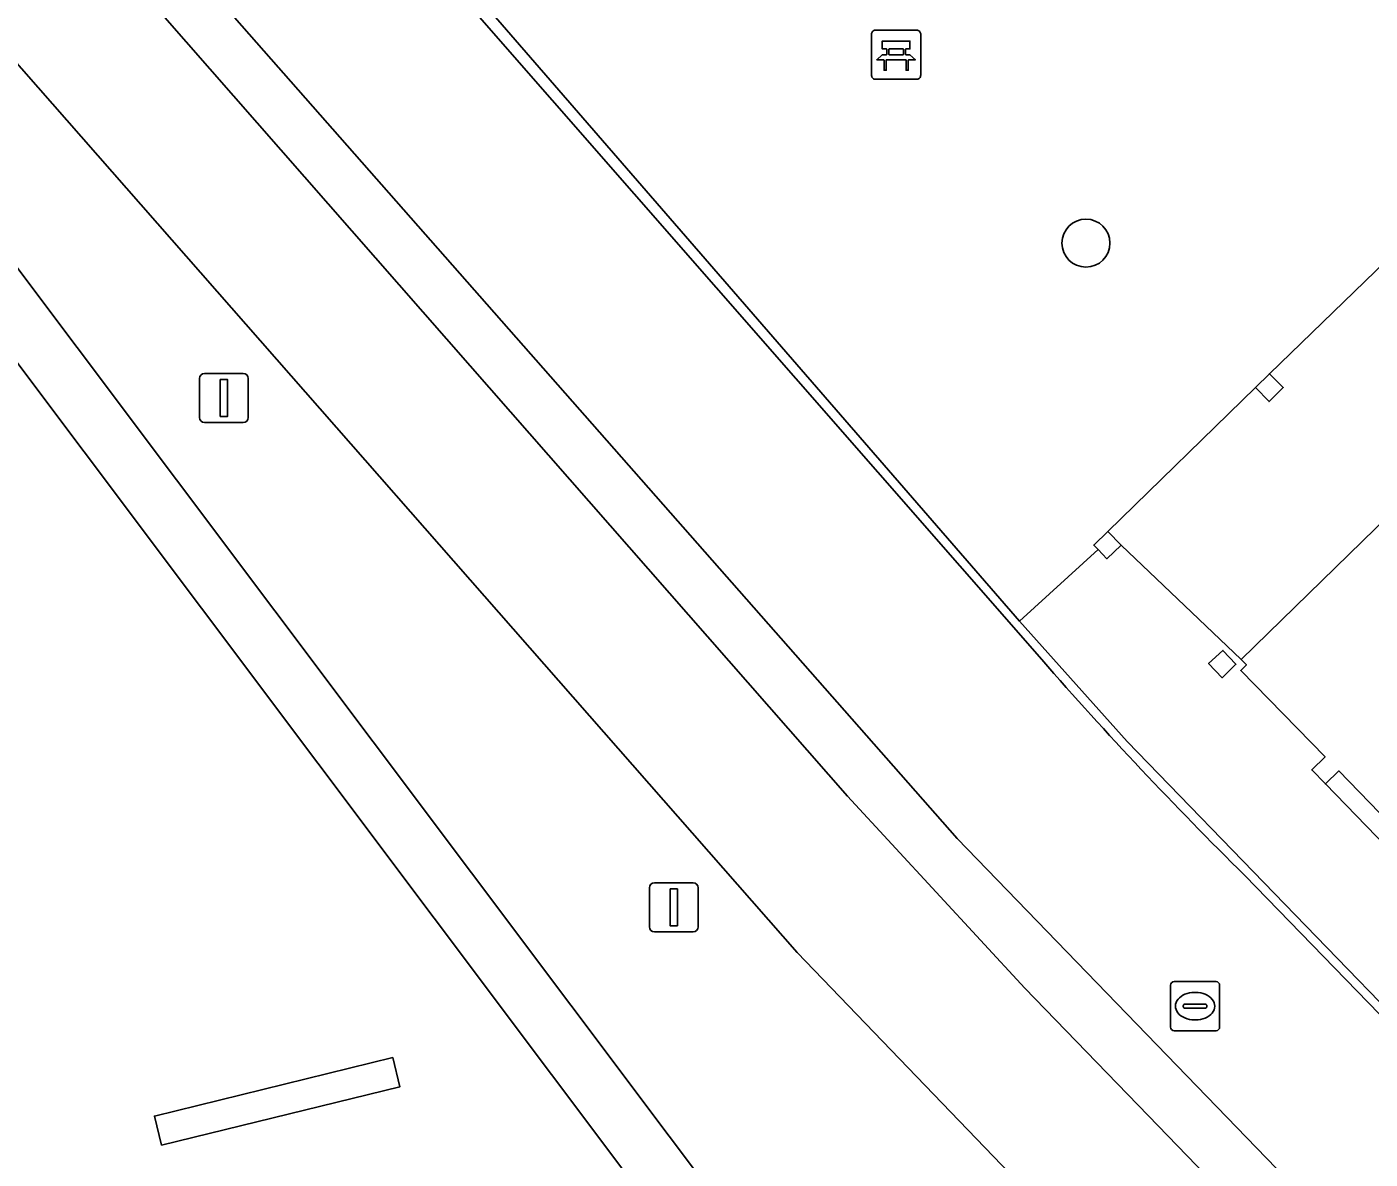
# Model space of a CAD drawing. Extents: x 161087 to 161926, y 382572 to 383873.
# Drawn here: x 161426.69 to 161454.07, y 383117.95 to 383141.02 of the extents above; entities that cross this region are included whole.
import ezdxf

# ---------------------------------------------------------------- set-up
doc = ezdxf.new("R2010")
doc.units = 0
for name, color, linetype in [('IMGEO_Bank', 7, 'Continuous'), ('IMGEO_Boom', 7, 'Continuous'), ('IMGEO_Lichtmast', 7, 'Continuous'), ('IMGEO_Lijnafwatering', 7, 'Continuous'), ('IMGEO_Pand', 7, 'Continuous'), ('IMGEO_Rioolput', 7, 'Continuous'), ('IMGEO_Voetgangersgebied_gesloten', 7, 'Continuous'), ('IMGEO_Voetgangersgebied_open', 7, 'Continuous'), ('IMGEO_Voetpad_op_trap', 7, 'Continuous')]:
    doc.layers.add(name, color=color, linetype=linetype)

msp = doc.modelspace()

# ---------------------------------------------------------------- linework, layer by layer
at = {"layer": 'IMGEO_Bank'}
for p, q in [((161443.907, 383140.032), (161443.907, 383140.873)), ((161443.907, 383140.873), (161443.907, 383140.032)), ((161443.982, 383140.957), (161444.823, 383140.957)), ((161444.823, 383140.957), (161443.982, 383140.957)), ((161444.907, 383140.882), (161444.907, 383140.041)), ((161444.907, 383140.041), (161444.907, 383140.882)), ((161444.216, 383140.463), (161444.216, 383140.569)), ((161444.26, 383140.569), (161444.26, 383140.463)), ((161444.548, 383140.575), (161444.266, 383140.575)), ((161444.554, 383140.463), (161444.554, 383140.569)), ((161444.598, 383140.569), (161444.598, 383140.463)), ((161444.604, 383140.355), (161444.211, 383140.355)), ((161444.266, 383140.457), (161444.548, 383140.457)), ((161444.832, 383139.957), (161443.991, 383139.957)), ((161443.991, 383139.957), (161444.832, 383139.957))]:
    msp.add_line(p, q, dxfattribs=at)
for points in [[(161444.21, 383140.575), (161444.124, 383140.575), (161444.124, 383140.736), (161444.687, 383140.736), (161444.687, 383140.575), (161444.604, 383140.575)], [(161444.154, 383140.355), (161444.012, 383140.355), (161444.124, 383140.457), (161444.21, 383140.457)], [(161444.204, 383140.348), (161444.204, 383140.141), (161444.161, 383140.141), (161444.161, 383140.348)], [(161444.604, 383140.457), (161444.687, 383140.457), (161444.799, 383140.355), (161444.66, 383140.355)], [(161444.654, 383140.348), (161444.654, 383140.141), (161444.61, 383140.141), (161444.61, 383140.348)]]:
    msp.add_lwpolyline(points, dxfattribs=at)
for centre, radius, start, end in [((161443.985, 383140.879), 0.0779, 92.4484, 184.2845), ((161443.985, 383140.879), 0.0779, 92.4484, 184.2845), ((161444.829, 383140.879), 0.0779, 2.4484, 94.2845), ((161444.829, 383140.879), 0.0779, 2.4484, 94.2845), ((161444.209, 383140.568), 0.00671, 2.8957, 87.1043), ((161444.266, 383140.568), 0.00671, 92.8957, 177.1043), ((161444.548, 383140.568), 0.00671, 2.8957, 87.1043), ((161444.605, 383140.568), 0.00671, 92.8957, 177.1043), ((161444.154, 383140.348), 0.00671, 2.8957, 87.1043), ((161444.211, 383140.348), 0.00671, 92.8957, 177.1043), ((161444.209, 383140.464), 0.00671, 272.8957, 357.1043), ((161444.266, 383140.464), 0.00671, 182.8957, 267.1043), ((161444.548, 383140.464), 0.00671, 272.8957, 357.1043), ((161444.605, 383140.464), 0.00671, 182.8957, 267.1043), ((161444.603, 383140.348), 0.00671, 2.8957, 87.1043), ((161444.66, 383140.348), 0.00671, 92.8957, 177.1043), ((161443.985, 383140.035), 0.0779, 182.4484, 274.2845), ((161443.985, 383140.035), 0.0779, 182.4484, 274.2845), ((161444.829, 383140.035), 0.0779, 272.4484, 4.2845), ((161444.829, 383140.035), 0.0779, 272.4484, 4.2845)]:
    msp.add_arc(centre, radius, start, end, dxfattribs=at)
at = {"layer": 'IMGEO_Boom'}
msp.add_circle((161448.275, 383136.617), 0.489, dxfattribs=at)
at = {"layer": 'IMGEO_Lichtmast'}
for p, q in [((161430.312, 383133.961), (161431.102, 383133.961)), ((161431.102, 383133.961), (161430.312, 383133.961)), ((161430.212, 383133.061), (161430.212, 383133.861)), ((161430.212, 383133.861), (161430.212, 383133.061)), ((161431.202, 383133.861), (161431.202, 383133.061)), ((161431.202, 383133.061), (161431.202, 383133.861)), ((161431.102, 383132.961), (161430.312, 383132.961)), ((161430.312, 383132.961), (161431.102, 383132.961)), ((161439.48, 383123.582), (161440.27, 383123.582)), ((161440.27, 383123.582), (161439.48, 383123.582)), ((161439.38, 383122.682), (161439.38, 383123.482)), ((161439.38, 383123.482), (161439.38, 383122.682)), ((161440.37, 383123.482), (161440.37, 383122.682)), ((161440.37, 383122.682), (161440.37, 383123.482)), ((161440.27, 383122.582), (161439.48, 383122.582)), ((161439.48, 383122.582), (161440.27, 383122.582))]:
    msp.add_line(p, q, dxfattribs=at)
for points in [[(161430.632, 383133.836), (161430.782, 383133.836), (161430.782, 383133.086), (161430.632, 383133.086), (161430.632, 383133.836)], [(161439.8, 383123.457), (161439.95, 383123.457), (161439.95, 383122.707), (161439.8, 383122.707), (161439.8, 383123.457)]]:
    msp.add_lwpolyline(points, dxfattribs=at)
for centre, start, end in [((161430.312, 383133.861), 90, 180), ((161430.312, 383133.861), 90, 180), ((161431.102, 383133.861), 0, 90), ((161431.102, 383133.861), 360, 90), ((161430.312, 383133.061), 180, 270), ((161430.312, 383133.061), 180, 270), ((161431.102, 383133.061), 270, 0), ((161431.102, 383133.061), 270, 0), ((161439.48, 383123.482), 90, 180), ((161439.48, 383123.482), 90, 180), ((161440.27, 383123.482), 0, 90), ((161440.27, 383123.482), 360, 90), ((161439.48, 383122.682), 180, 270), ((161439.48, 383122.682), 180, 270), ((161440.27, 383122.682), 270, 0), ((161440.27, 383122.682), 270, 0)]:
    msp.add_arc(centre, 0.1, start, end, dxfattribs=at)
at = {"layer": 'IMGEO_Lijnafwatering'}
for points in [[(161435.729, 383134.119), (161426.564, 383144.578), (161424.281, 383147.183)], [(161447.373, 383128.131), (161435.723, 383141.441)], [(161449.541, 383118.836), (161447.027, 383121.436), (161443.415, 383125.348), (161435.729, 383134.119)], [(161451.512, 383123.733), (161458.366, 383116.673)], [(161466.769, 383101.02), (161449.541, 383118.836)]]:
    msp.add_lwpolyline(points, dxfattribs=at)
msp.add_arc((161507.721, 383180.779), 80.086, 221.10138, 225.42315, dxfattribs=at)
at = {"layer": 'IMGEO_Pand'}
for points in [[(161452.294, 383133.675), (161452.014, 383133.957), (161451.728, 383133.672), (161452.008, 383133.39)], [(161448.721, 383130.742), (161448.433, 383130.465), (161448.521, 383130.376), (161448.703, 383130.185), (161448.99, 383130.462)], [(161451.067, 383128.319), (161450.773, 383128.048), (161451.051, 383127.762), (161451.331, 383128.034)]]:
    msp.add_lwpolyline(points, close=True, dxfattribs=at)
msp.add_lwpolyline([(161455.276, 383131.878), (161451.438, 383128.135), (161451.546, 383128.025), (161451.429, 383127.911), (161453.148, 383126.147), (161452.875, 383125.882), (161453.153, 383125.596), (161453.426, 383125.861), (161455.093, 383124.144)], dxfattribs=at)
at = {"layer": 'IMGEO_Rioolput'}
for p, q in [((161449.998, 383120.642), (161449.998, 383121.494)), ((161450.073, 383121.568), (161450.925, 383121.568)), ((161450.486, 383121.348), (161450.511, 383121.348)), ((161450.999, 383121.494), (161450.999, 383120.642)), ((161450.257, 383121.062), (161450.257, 383121.074)), ((161450.3, 383121.111), (161450.698, 383121.111)), ((161450.741, 383121.074), (161450.741, 383121.062)), ((161450.695, 383121.025), (161450.297, 383121.025)), ((161450.509, 383120.788), (161450.484, 383120.788)), ((161450.925, 383120.568), (161450.073, 383120.568))]:
    msp.add_line(p, q, dxfattribs=at)
for points in [[(161449.998, 383120.642), (161449.998, 383121.494)], [(161450.073, 383121.568), (161450.925, 383121.568)], [(161450.999, 383121.494), (161450.999, 383120.642)], [(161450.925, 383120.568), (161450.073, 383120.568)]]:
    msp.add_lwpolyline(points, dxfattribs=at)
for centre, radius, start, end in [((161450.075, 383121.492), 0.0765, 91.552, 178.448), ((161450.075, 383121.492), 0.0765, 91.552, 178.448), ((161450.923, 383121.492), 0.0765, 1.552, 88.448), ((161450.923, 383121.492), 0.0765, 1.552, 88.448), ((161450.297, 383121.071), 0.0403, 85.8775, 175.7526), ((161450.294, 383121.061), 0.0366, 178.938, 274.7102), ((161450.698, 383121.068), 0.043, 264.8664, 352.4533), ((161450.702, 383121.073), 0.0386, 1.7309, 96.639), ((161450.075, 383120.644), 0.0765, 181.552, 268.448), ((161450.075, 383120.644), 0.0765, 181.552, 268.448), ((161450.923, 383120.644), 0.0765, 271.552, 358.448), ((161450.923, 383120.644), 0.0765, 271.552, 358.448)]:
    msp.add_arc(centre, radius, start, end, dxfattribs=at)
for centre, major_axis, ratio, start_param, end_param in [((161450.485, 383121.068), (-0.387, 0.002), 0.722429, 4.712389, 7.853982), ((161450.51, 383121.068), (-0.39, 0.002), 0.717154, 1.570796, 4.712389)]:
    msp.add_ellipse(centre, major_axis=major_axis, ratio=ratio, start_param=start_param, end_param=end_param, dxfattribs=at)
at = {"layer": 'IMGEO_Voetgangersgebied_gesloten'}
msp.add_lwpolyline([(161427.23, 383145.42), (161424.134, 383142.986), (161425.775, 383141.093), (161425.992, 383140.842), (161442.393, 383122.164), (161452.996, 383111.144), (161455.559, 383108.39), (161465.248, 383098.487), (161465.694, 383097.915), (161468.435, 383100.938), (161445.647, 383124.486)], close=True, dxfattribs=at)
msp.add_lwpolyline([(161432.504, 383145.534), (161446.919, 383128.914), (161448.521, 383130.376), (161448.433, 383130.465), (161448.721, 383130.742), (161451.728, 383133.672), (161452.014, 383133.957), (161455.037, 383136.883)], dxfattribs=at)
at = {"layer": 'IMGEO_Voetgangersgebied_open'}
for points in [[(161431.78, 383147.287), (161430.231, 383146.746), (161427.23, 383145.42), (161445.647, 383124.486), (161468.435, 383100.938), (161471.604, 383103.257), (161449.116, 383126.46)], [(161449.116, 383126.46), (161446.919, 383128.914), (161432.504, 383145.534)], [(161442.393, 383122.164), (161425.992, 383140.842), (161425.241, 383140.163)], [(161455.037, 383136.883), (161452.014, 383133.957), (161452.294, 383133.675), (161452.008, 383133.39), (161451.728, 383133.672), (161448.721, 383130.742), (161448.99, 383130.462), (161451.438, 383128.135), (161455.276, 383131.878)], [(161455.559, 383108.39), (161452.996, 383111.144), (161442.393, 383122.164)]]:
    msp.add_lwpolyline(points, dxfattribs=at)
for points in [[(161425.483, 383135.522), (161421.741, 383132.603), (161424.103, 383129.443), (161423.777, 383129.207), (161420.731, 383133.357), (161421.028, 383133.582), (161425.705, 383137.161), (161447.816, 383107.71), (161451.944, 383110.791), (161452.173, 383110.498), (161445.28, 383105.337), (161445.045, 383105.643), (161446.884, 383107.015)], [(161461.616, 383116.879), (161458.721, 383119.861), (161457.05, 383121.582), (161456.771, 383121.87), (161455.097, 383123.593), (161454.82, 383123.879), (161453.153, 383125.596), (161452.875, 383125.882), (161453.148, 383126.147), (161451.429, 383127.911), (161451.546, 383128.025), (161451.438, 383128.135), (161448.99, 383130.462), (161448.703, 383130.185), (161448.521, 383130.376), (161446.919, 383128.914), (161449.116, 383126.46), (161471.604, 383103.257), (161473.489, 383104.671), (161471.466, 383106.647), (161471.184, 383106.95), (161465.958, 383112.544)], [(161451.051, 383127.762), (161450.773, 383128.048), (161451.067, 383128.319), (161451.331, 383128.034)], [(161454.82, 383123.879), (161455.093, 383124.144), (161453.426, 383125.861), (161453.153, 383125.596)], [(161434.294, 383119.425), (161434.149, 383120.018), (161429.293, 383118.828), (161429.438, 383118.236)], [(161429.438, 383118.236), (161429.293, 383118.828), (161434.149, 383120.018), (161434.294, 383119.425)]]:
    msp.add_lwpolyline(points, close=True, dxfattribs=at)
at = {"layer": 'IMGEO_Voetpad_op_trap'}
msp.add_lwpolyline([(161447.816, 383107.71), (161425.705, 383137.161), (161421.028, 383133.582), (161421.741, 383132.603), (161425.483, 383135.522), (161446.884, 383107.015)], close=True, dxfattribs=at)

doc.saveas('drawing.dxf')
